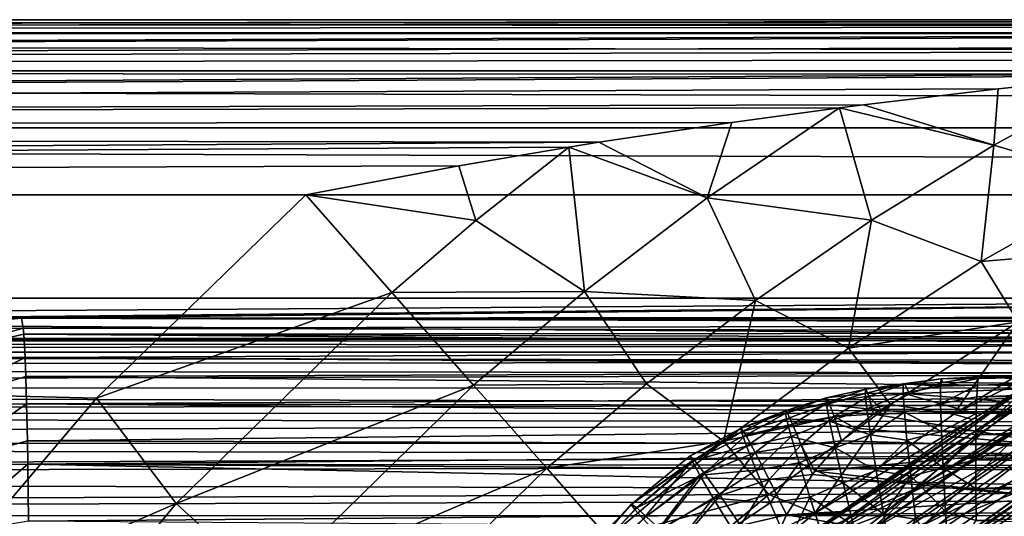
# Model space of a CAD drawing. Header units: metres. Extents: x -104 to 104, y -111 to 38.
# Tile 597 of 656: x -19.65 to -11.22, y 16.75 to 21. Entities that reach past the tile are written whole.
import ezdxf

# ---------------------------------------------------------------- set-up
doc = ezdxf.new("R2010")
doc.units = ezdxf.units.M
doc.layers.add('solid_509367_AD153', color=7, linetype='CONTINUOUS')

msp = doc.modelspace()

# ---------------------------------------------------------------- linework, layer by layer
at = {"layer": 'solid_509367_AD153'}
for points in [[(76.5, 21, -11.5), (88.5, 21, -17.5), (-88.5, 21, -17.5)], [(88.5, 20.886271, -18.072937), (-88.5, 21, -17.5), (88.5, 21, -17.5)], [(65, 21), (-88.5, 21, -17.5), (0, 21, 17.5)], [(-72.297272, 21, -10.703959), (0, 21, 17.5), (-88.5, 21, -17.5)], [(75.632744, 21, -11.466357), (76.5, 21, -11.5), (-88.5, 21, -17.5)], [(74.779747, 21, -11.370247), (75.632744, 21, -11.466357), (-88.5, 21, -17.5)], [(73.94101, 21, -11.211671), (74.779747, 21, -11.370247), (-88.5, 21, -17.5)], [(73.112015, 21, -10.989048), (73.94101, 21, -11.211671), (-88.5, 21, -17.5)], [(72.297272, 21, -10.703959), (73.112015, 21, -10.989048), (-88.5, 21, -17.5)], [(71.510338, 21, -10.361142), (72.297272, 21, -10.703959), (-88.5, 21, -17.5)], [(70.751663, 21, -9.959632), (71.510338, 21, -10.361142), (-88.5, 21, -17.5)], [(70.02079, 21, -9.500394), (70.751663, 21, -9.959632), (-88.5, 21, -17.5)], [(69.329865, 21, -8.991062), (70.02079, 21, -9.500394), (-88.5, 21, -17.5)], [(68.679558, 21, -8.430799), (69.329865, 21, -8.991062), (-88.5, 21, -17.5)], [(68.069199, 21, -7.82044), (68.679558, 21, -8.430799), (-88.5, 21, -17.5)], [(67.508942, 21, -7.170133), (68.069199, 21, -7.82044), (-88.5, 21, -17.5)], [(66.999603, 21, -6.479209), (67.508942, 21, -7.170133), (-88.5, 21, -17.5)], [(66.540367, 21, -5.748336), (66.999603, 21, -6.479209), (-88.5, 21, -17.5)], [(66.138855, 21, -4.989663), (66.540367, 21, -5.748336), (-88.5, 21, -17.5)], [(65.796043, 21, -4.202725), (66.138855, 21, -4.989663), (-88.5, 21, -17.5)], [(65.510948, 21, -3.387987), (65.796043, 21, -4.202725), (-88.5, 21, -17.5)], [(65.28833, 21, -2.558991), (65.510948, 21, -3.387987), (-88.5, 21, -17.5)], [(65.129219, 21, -1.715499), (65.28833, 21, -2.558991), (-88.5, 21, -17.5)], [(65.03257, 21, -0.857749), (65.129219, 21, -1.715499), (-88.5, 21, -17.5)], [(65, 21), (65.03257, 21, -0.857749), (-88.5, 21, -17.5)], [(-88.5, 20.886271, -18.072937), (-88.5, 21, -17.5), (88.5, 20.886271, -18.072937)], [(-77.367256, 21, 11.466357), (-88.5, 21, 17.5), (0, 21, 17.5)], [(-88.5, 20.885818, 18.074024), (0, 21, 17.5), (-88.5, 21, 17.5)], [(-1.261935, 20.992937, 17.645395), (0, 21, 17.5), (-88.5, 20.885818, 18.074024)], [(-2.487947, 20.972464, 17.786097), (-1.261935, 20.992937, 17.645395), (-88.5, 20.885818, 18.074024)], [(-76.5, 21, 11.5), (-77.367256, 21, 11.466357), (0, 21, 17.5)], [(-75.632744, 21, 11.466357), (-76.5, 21, 11.5), (0, 21, 17.5)], [(-74.779747, 21, 11.370247), (-75.632744, 21, 11.466357), (0, 21, 17.5)], [(-73.94101, 21, 11.211671), (-74.779747, 21, 11.370247), (0, 21, 17.5)], [(-73.112015, 21, 10.989048), (-73.94101, 21, 11.211671), (0, 21, 17.5)], [(-72.297272, 21, 10.703959), (-73.112015, 21, 10.989048), (0, 21, 17.5)], [(-71.510338, 21, 10.361142), (-72.297272, 21, 10.703959), (0, 21, 17.5)], [(-72.297272, 21, -10.703959), (-71.510338, 21, -10.361142), (0, 21, 17.5)], [(-70.751663, 21, 9.959632), (-71.510338, 21, 10.361142), (0, 21, 17.5)], [(-71.510338, 21, -10.361142), (-70.751663, 21, -9.959632), (0, 21, 17.5)], [(-70.02079, 21, 9.500394), (-70.751663, 21, 9.959632), (0, 21, 17.5)], [(-70.751663, 21, -9.959632), (-70.02079, 21, -9.500394), (0, 21, 17.5)], [(-69.329865, 21, 8.991062), (-70.02079, 21, 9.500394), (0, 21, 17.5)], [(-70.02079, 21, -9.500394), (-69.329865, 21, -8.991062), (0, 21, 17.5)], [(-68.679558, 21, 8.430799), (-69.329865, 21, 8.991062), (0, 21, 17.5)], [(-69.329865, 21, -8.991062), (-68.679558, 21, -8.430799), (0, 21, 17.5)], [(-68.069199, 21, 7.82044), (-68.679558, 21, 8.430799), (0, 21, 17.5)], [(-68.679558, 21, -8.430799), (-68.069199, 21, -7.82044), (0, 21, 17.5)], [(-67.508942, 21, 7.170133), (-68.069199, 21, 7.82044), (0, 21, 17.5)], [(-68.069199, 21, -7.82044), (-67.508942, 21, -7.170133), (0, 21, 17.5)], [(-66.999603, 21, 6.479209), (-67.508942, 21, 7.170133), (0, 21, 17.5)], [(-67.508942, 21, -7.170133), (-66.999603, 21, -6.479209), (0, 21, 17.5)], [(-66.540367, 21, 5.748336), (-66.999603, 21, 6.479209), (0, 21, 17.5)], [(-66.999603, 21, -6.479209), (-66.540367, 21, -5.748336), (0, 21, 17.5)], [(-66.138855, 21, 4.989663), (-66.540367, 21, 5.748336), (0, 21, 17.5)], [(-66.540367, 21, -5.748336), (-66.138855, 21, -4.989663), (0, 21, 17.5)], [(-65.796043, 21, 4.202725), (-66.138855, 21, 4.989663), (0, 21, 17.5)], [(-66.138855, 21, -4.989663), (-65.796043, 21, -4.202725), (0, 21, 17.5)], [(-65.510948, 21, 3.387987), (-65.796043, 21, 4.202725), (0, 21, 17.5)], [(-65.796043, 21, -4.202725), (-65.510948, 21, -3.387987), (0, 21, 17.5)], [(-65.28833, 21, 2.558991), (-65.510948, 21, 3.387987), (0, 21, 17.5)], [(-65.510948, 21, -3.387987), (-65.28833, 21, -2.558991), (0, 21, 17.5)], [(-65.129219, 21, 1.715499), (-65.28833, 21, 2.558991), (0, 21, 17.5)], [(-65.28833, 21, -2.558991), (-65.129219, 21, -1.715499), (0, 21, 17.5)], [(-65.03257, 21, 0.857749), (-65.129219, 21, 1.715499), (0, 21, 17.5)], [(-65.129219, 21, -1.715499), (-65.03257, 21, -0.857749), (0, 21, 17.5)], [(-65, 21), (-65.03257, 21, 0.857749), (0, 21, 17.5)], [(-65.03257, 21, -0.857749), (-65, 21), (0, 21, 17.5)], [(-2.593163, 20.970081, 17.798098), (-2.487947, 20.972464, 17.786097), (-88.5, 20.885818, 18.074024)], [(-3.683652, 20.939476, 17.921791), (-2.593163, 20.970081, 17.798098), (-88.5, 20.885818, 18.074024)], [(-5.184507, 20.879509, 18.089027), (-3.683652, 20.939476, 17.921791), (-88.5, 20.885818, 18.074024)], [(-88.5, 20.886271, -18.072937), (88.5, 20.886271, -18.072937), (88.5, 20.561077, -18.560244)], [(-88.5, 20.886271, -18.072937), (88.5, 20.561077, -18.560244), (-88.5, 20.561077, -18.560244)], [(-5.184507, 20.879509, 18.089027), (-88.5, 20.885818, 18.074024), (-88.5, 20.560244, 18.561077)], [(-5.46112, 20.866152, 18.119375), (-5.184507, 20.879509, 18.089027), (-88.5, 20.560244, 18.561077)], [(-7.147728, 20.768816, 18.300068), (-5.46112, 20.866152, 18.119375), (-88.5, 20.560244, 18.561077)], [(-7.743132, 20.727737, 18.361778), (-7.147728, 20.768816, 18.300068), (-88.5, 20.560244, 18.561077)], [(-8.680728, 20.655706, 18.456213), (-7.743132, 20.727737, 18.361778), (-88.5, 20.560244, 18.561077)], [(-10.044513, 20.53417, 18.586504), (-8.680728, 20.655706, 18.456213), (-88.5, 20.560244, 18.561077)], [(-88.5, 20.561077, -18.560244), (88.5, 20.561077, -18.560244), (88.5, 20.074024, -18.885818)], [(-88.5, 20.561077, -18.560244), (88.5, 20.074024, -18.885818), (-88.5, 20.074024, -18.885818)], [(-10.044513, 20.53417, 18.586504), (-88.5, 20.560244, 18.561077), (-88.5, 20.072937, 18.886271)], [(-10.220978, 20.516947, 18.602642), (-10.044513, 20.53417, 18.586504), (-88.5, 20.072937, 18.886271)], [(-11.270897, 20.406933, 18.694769), (-10.220978, 20.516947, 18.602642), (-88.5, 20.072937, 18.886271)], [(-11.305596, 19.927315, 19.087679), (-10.220978, 20.516947, 18.602642), (-11.270897, 20.406933, 18.694769)], [(-10.22509, 19.605141, 19.615545), (-10.220978, 20.516947, 18.602642), (-11.305596, 19.927315, 19.087679)], [(-12.421698, 20.27095, 18.786715), (-11.270897, 20.406933, 18.694769), (-88.5, 20.072937, 18.886271)], [(-11.305596, 19.927315, 19.087679), (-11.270897, 20.406933, 18.694769), (-12.421698, 20.27095, 18.786715)], [(-12.62706, 20.244888, 18.801975), (-12.421698, 20.27095, 18.786715), (-88.5, 20.072937, 18.886271)], [(-13.549125, 20.120897, 18.865461), (-12.62706, 20.244888, 18.801975), (-88.5, 20.072937, 18.886271)], [(-13.761274, 19.475521, 19.171421), (-12.62706, 20.244888, 18.801975), (-13.549125, 20.120897, 18.865461)], [(-12.353259, 19.284325, 19.497267), (-12.62706, 20.244888, 18.801975), (-13.761274, 19.475521, 19.171421)], [(-11.305596, 19.927315, 19.087679), (-12.421698, 20.27095, 18.786715), (-12.62706, 20.244888, 18.801975)], [(-12.353259, 19.284325, 19.497267), (-11.305596, 19.927315, 19.087679), (-12.62706, 20.244888, 18.801975)], [(-14.688318, 19.950813, 18.930653), (-13.549125, 20.120897, 18.865461), (-88.5, 20.072937, 18.886271)], [(-88.5, 20.074024, -18.885818), (88.5, 19.5, -19), (-88.5, 19.5, -19)], [(-88.5, 20.074024, -18.885818), (88.5, 20.074024, -18.885818), (88.5, 19.5, -19)], [(-14.688318, 19.950813, 18.930653), (-88.5, 20.072937, 18.886271), (-88.5, 19.5, 19)], [(-13.761274, 19.475521, 19.171421), (-13.549125, 20.120897, 18.865461), (-14.688318, 19.950813, 18.930653)], [(-14.947223, 19.909328, 18.943069), (-14.688318, 19.950813, 18.930653), (-88.5, 19.5, 19)], [(-15.888826, 19.749252, 18.979147), (-14.947223, 19.909328, 18.943069), (-88.5, 19.5, 19)], [(-15.740921, 19.281885, 19.078638), (-14.947223, 19.909328, 18.943069), (-15.888826, 19.749252, 18.979147)], [(-14.812823, 18.673317, 19.410872), (-14.947223, 19.909328, 18.943069), (-15.740921, 19.281885, 19.078638)], [(-13.761274, 19.475521, 19.171421), (-14.688318, 19.950813, 18.930653), (-14.947223, 19.909328, 18.943069)], [(-14.812823, 18.673317, 19.410872), (-13.761274, 19.475521, 19.171421), (-14.947223, 19.909328, 18.943069)], [(-11.413947, 18.929897, 20.12406), (-11.305596, 19.927315, 19.087679), (-12.353259, 19.284325, 19.497267)], [(-11.413947, 18.929897, 20.12406), (-10.22509, 19.605141, 19.615545), (-11.305596, 19.927315, 19.087679)], [(-15.888826, 19.749252, 18.979147), (-88.5, 19.5, 19), (-17.197384, 19.5, 19)], [(-15.740921, 19.281885, 19.078638), (-15.888826, 19.749252, 18.979147), (-17.197384, 19.5, 19)], [(-9.967443, 19.054176, 20.638742), (-10.22509, 19.605141, 19.615545), (-11.413947, 18.929897, 20.12406)], [(-88.5, -7.5, -19), (-88.5, 19.5, -19), (88.5, 19.5, -19)], [(-36.57795, -7.5, -19), (-88.5, -7.5, -19), (88.5, 19.5, -19)], [(-88.5, 19.5, 19), (-18.989748, 17.759779, 19), (-17.197384, 19.5, 19)], [(-88.5, 19.5, 19), (-20.601435, 15.860655, 19), (-18.989748, 17.759779, 19)], [(-34.248123, -7.626659, -19), (-36.57795, -7.5, -19), (88.5, 19.5, -19)], [(-31.945723, -8.004942, -19), (-34.248123, -7.626659, -19), (88.5, 19.5, -19)], [(31.945723, -8.004942, -19), (-31.945723, -8.004942, -19), (88.5, 19.5, -19)], [(-16.461464, 18.665546, 19.12536), (-17.197384, 19.5, 19), (-18.989748, 17.759779, 19)], [(-15.740921, 19.281885, 19.078638), (-17.197384, 19.5, 19), (-16.461464, 18.665546, 19.12536)], [(-13.348481, 18.597801, 19.814169), (-13.761274, 19.475521, 19.171421), (-14.812823, 18.673317, 19.410872)], [(-13.348481, 18.597801, 19.814169), (-12.353259, 19.284325, 19.497267), (-13.761274, 19.475521, 19.171421)], [(-14.812823, 18.673317, 19.410872), (-15.740921, 19.281885, 19.078638), (-16.461464, 18.665546, 19.12536)], [(-12.550529, 18.187805, 20.52446), (-12.353259, 19.284325, 19.497267), (-13.348481, 18.597801, 19.814169)], [(-12.550529, 18.187805, 20.52446), (-11.413947, 18.929897, 20.12406), (-12.353259, 19.284325, 19.497267)], [(-11.098266, 18.414761, 21.115612), (-9.967443, 19.054176, 20.638742), (-11.413947, 18.929897, 20.12406)], [(-11.098266, 18.414761, 21.115612), (-11.413947, 18.929897, 20.12406), (-12.550529, 18.187805, 20.52446)], [(-18.306759, 16.859568, 19.12536), (-16.461464, 18.665546, 19.12536), (-18.989748, 17.759779, 19)], [(-15.761779, 17.872177, 19.495644), (-16.461464, 18.665546, 19.12536), (-18.306759, 16.859568, 19.12536)], [(-14.812823, 18.673317, 19.410872), (-16.461464, 18.665546, 19.12536), (-15.761779, 17.872177, 19.495644)], [(-14.280188, 17.882217, 20.019365), (-14.812823, 18.673317, 19.410872), (-15.761779, 17.872177, 19.495644)], [(-14.280188, 17.882217, 20.019365), (-13.348481, 18.597801, 19.814169), (-14.812823, 18.673317, 19.410872)], [(-55.855282, 18.272121, 13.178531), (-56.05452, 18.617212), (-3.499143, 18.617212)], [(-3.844235, 18.272121, -13.178531), (-3.499143, 18.617212), (-56.05452, 18.617212)], [(-55.855282, 18.272121, -13.178531), (-3.844235, 18.272121, -13.178531), (-56.05452, 18.617212)], [(-55.855282, 18.272121, 13.178531), (-3.499143, 18.617212), (-22.181149, 18.432734, 7.045004)], [(-3.499143, 18.617212), (-21.56208, 18.438297, 6.83248), (-22.181149, 18.432734, 7.045004)], [(-3.499143, 18.617212), (-20.930683, 18.442413, 6.6753), (-21.56208, 18.438297, 6.83248)], [(-3.499143, 18.617212), (-20.288412, 18.44507, 6.573839), (-20.930683, 18.442413, 6.6753)], [(-3.499143, 18.617212), (-19.633661, 18.44628, 6.527682), (-20.288412, 18.44507, 6.573839)], [(-3.499143, 18.617212), (-3.659123, 18.457233, 6.109375), (-19.633661, 18.44628, 6.527682)], [(-13.621842, 17.392157, 20.789104), (-13.348481, 18.597801, 19.814169), (-14.280188, 17.882217, 20.019365)], [(-13.621842, 17.392157, 20.789104), (-12.550529, 18.187805, 20.52446), (-13.348481, 18.597801, 19.814169)], [(-20.583826, 18.357946, 7.20822), (-20.288412, 18.44507, 6.573839), (-19.633661, 18.44628, 6.527682)], [(-20.583826, 18.357946, 7.20822), (-19.633661, 18.44628, 6.527682), (-19.618252, 18.360657, 7.113915)], [(-3.553352, 18.43692, 6.366441), (-19.633661, 18.44628, 6.527682), (-3.659123, 18.457233, 6.109375)], [(-3.451543, 18.391182, 6.613765), (-19.618252, 18.360657, 7.113915), (-19.633661, 18.44628, 6.527682)], [(-3.473389, 18.403246, 6.560582), (-3.451543, 18.391182, 6.613765), (-19.633661, 18.44628, 6.527682)], [(-3.553352, 18.43692, 6.366441), (-3.473389, 18.403246, 6.560582), (-19.633661, 18.44628, 6.527682)], [(-3.451543, 18.391182, 6.613765), (-3.354773, 18.322424, 6.849165), (-19.618252, 18.360657, 7.113915)], [(-12.19073, 17.70653, 21.492384), (-11.098266, 18.414761, 21.115612), (-12.550529, 18.187805, 20.52446)], [(-12.19073, 17.70653, 21.492384), (-11.648788, 17.623436, 22.479479), (-11.098266, 18.414761, 21.115612)], [(-11.098266, 18.414761, 21.115612), (-11.648788, 17.623436, 22.479479), (-10.419316, 18.378168, 22.035515)], [(-20.583826, 18.357946, 7.20822), (-19.618252, 18.360657, 7.113915), (-20.482925, 18.107435, 7.801402)], [(-19.618252, 18.360657, 7.113915), (-19.613758, 18.308079, 7.284161), (-20.482925, 18.107435, 7.801402)], [(-19.613758, 18.308079, 7.284161), (-19.602329, 18.11014, 7.715411), (-20.482925, 18.107435, 7.801402)], [(-3.354773, 18.322424, 6.849165), (-19.613758, 18.308079, 7.284161), (-19.618252, 18.360657, 7.113915)], [(-3.354773, 18.322424, 6.849165), (-3.289462, 18.261551, 7.006779), (-19.613758, 18.308079, 7.284161)], [(-3.219003, 18.181625, 7.176104), (-19.602329, 18.11014, 7.715411), (-19.613758, 18.308079, 7.284161)], [(-3.289462, 18.261551, 7.006779), (-3.219003, 18.181625, 7.176104), (-19.613758, 18.308079, 7.284161)], [(-10.419316, 18.378168, 22.035515), (-11.648788, 17.623436, 22.479479), (-10.398002, 18.245041, 23.219196)], [(-55.851868, 18.237394, -13.561793), (-3.844235, 18.272121, -13.178531), (-55.855282, 18.272121, -13.178531)], [(-55.851868, 18.237394, -13.561793), (-3.846809, 18.254589, -13.433195), (-3.844235, 18.272121, -13.178531)], [(-55.851868, 18.237394, -13.561793), (-3.853082, 18.215439, -13.685605), (-3.846809, 18.254589, -13.433195)], [(-55.851868, 18.237394, -13.561793), (-55.843925, 18.153858, -13.937565), (-3.853082, 18.215439, -13.685605)], [(-55.843925, 18.153858, -13.937565), (-3.863055, 18.154915, -13.933924), (-3.853082, 18.215439, -13.685605)], [(-11.648788, 17.623436, 22.479479), (-11.491319, 17.576962, 23.594528), (-10.398002, 18.245041, 23.219196)], [(-10.398002, 18.245041, 23.219196), (-11.491319, 17.576962, 23.594528), (-10.826635, 17.993998, 48.200001)], [(-55.843925, 18.153858, -13.937565), (-3.876951, 18.073442, -14.176271), (-3.863055, 18.154915, -13.933924)], [(-55.843925, 18.153858, -13.937565), (-55.831367, 18.022877, -14.299581), (-3.876951, 18.073442, -14.176271)], [(-3.219003, 18.181625, 7.176104), (-3.112728, 18.028414, 7.431964), (-19.602329, 18.11014, 7.715411)], [(-12.19073, 17.70653, 21.492384), (-12.550529, 18.187805, 20.52446), (-13.621842, 17.392157, 20.789104)], [(-55.831367, 18.022877, -14.299581), (-3.894545, 17.97156, -14.410945), (-3.876951, 18.073442, -14.176271)], [(-20.482925, 18.107435, 7.801402), (-19.602329, 18.11014, 7.715411), (-20.395531, 17.709909, 8.310455)], [(-19.602329, 18.11014, 7.715411), (-19.595739, 17.946346, 7.962814), (-20.395531, 17.709909, 8.310455)], [(-3.097854, 18.00351, 7.467689), (-19.595739, 17.946346, 7.962814), (-19.602329, 18.11014, 7.715411)], [(-3.112728, 18.028414, 7.431964), (-3.097854, 18.00351, 7.467689), (-19.602329, 18.11014, 7.715411)], [(-6.699594, 18.060699, 13.897826), (-7.200804, 18.056667, 14.203123), (-11.441097, 17.929281, 13.982013)], [(-6.278083, 18.02883, 13.599029), (-6.699594, 18.060699, 13.897826), (-11.441097, 17.929281, 13.982013)], [(-11.441097, 17.929281, 13.982013), (-7.200804, 18.056667, 14.203123), (-11.432771, 17.942909, 14.313941)], [(-9.956222, 17.966372, 14.894976), (-11.432771, 17.942909, 14.313941), (-7.200804, 18.056667, 14.203123)], [(-55.831367, 18.022877, -14.299581), (-55.814468, 17.846479, -14.642067), (-3.894545, 17.97156, -14.410945)], [(-55.814468, 17.846479, -14.642067), (-3.915165, 17.849859, -14.636415), (-3.894545, 17.97156, -14.410945)], [(-3.097854, 18.00351, 7.467689), (-2.991839, 17.79719, 7.720935), (-19.595739, 17.946346, 7.962814)], [(-12.63252, 16.77556, 23.87641), (-12.708661, 16.717953, 48.200001), (-10.826635, 17.993998, 48.200001)], [(-10.771482, 17.902342, 48.599636), (-10.826635, 17.993998, 48.200001), (-12.708661, 16.717953, 48.200001)], [(-11.491319, 17.576962, 23.594528), (-12.63252, 16.77556, 23.87641), (-10.826635, 17.993998, 48.200001)], [(-11.954567, 16.997347, 76.873466), (-10.454168, 17.958975, 76.893013), (-10.968476, 17.902729, 52.204365)], [(-10.915047, 17.615757, 77.167114), (-10.454168, 17.958975, 76.893013), (-11.954567, 16.997347, 76.873466)], [(-5.949784, 17.957945, 13.299692), (-11.448119, 17.871752, 13.654795), (-11.453713, 17.771338, 13.338066)], [(-5.742876, 17.833557, 12.982992), (-5.949784, 17.957945, 13.299692), (-11.453713, 17.771338, 13.338066)], [(-6.278083, 18.02883, 13.599029), (-11.441097, 17.929281, 13.982013), (-11.448119, 17.871752, 13.654795)], [(-5.949784, 17.957945, 13.299692), (-6.278083, 18.02883, 13.599029), (-11.448119, 17.871752, 13.654795)], [(-10.190299, 17.880228, 15.464954), (-11.432771, 17.942909, 14.313941), (-9.956222, 17.966372, 14.894976)], [(-19.595739, 17.946346, 7.962814), (-19.588537, 17.712603, 8.231729), (-20.395531, 17.709909, 8.310455)], [(-2.991839, 17.79719, 7.720935), (-19.588537, 17.712603, 8.231729), (-19.595739, 17.946346, 7.962814)], [(-14.280188, 17.882217, 20.019365), (-15.761779, 17.872177, 19.495644), (-15.134224, 17.160597, 20.092243)], [(-13.621842, 17.392157, 20.789104), (-14.280188, 17.882217, 20.019365), (-15.134224, 17.160597, 20.092243)], [(-11.954567, 16.997347, 76.873466), (-10.968476, 17.902729, 52.204365), (-12.866466, 16.591238, 52.204365)], [(-12.826393, 16.539566, 51.952751), (-12.866466, 16.591238, 52.204365), (-10.968476, 17.902729, 52.204365)], [(-10.934315, 17.84697, 51.952751), (-12.826393, 16.539566, 51.952751), (-10.968476, 17.902729, 52.204365)], [(-10.771482, 17.902342, 48.599636), (-12.708661, 16.717953, 48.200001), (-12.643923, 16.632795, 48.599636)], [(-10.771482, 17.902342, 48.599636), (-12.643923, 16.632795, 48.599636), (-10.620409, 17.651258, 48.892818)], [(-12.081929, 17.883884, 14.06042), (-12.402855, 17.838381, 14.336315), (-12.408744, 17.801561, 13.840083)], [(-12.083135, 17.803394, 13.60312), (-12.081929, 17.883884, 14.06042), (-12.408744, 17.801561, 13.840083)], [(-12.081929, 17.883884, 14.06042), (-12.069147, 17.879185, 14.524552), (-12.402855, 17.838381, 14.336315)], [(-12.069147, 17.879185, 14.524552), (-12.378278, 17.777967, 14.829655), (-12.402855, 17.838381, 14.336315)], [(-12.069147, 17.879185, 14.524552), (-12.029814, 17.796478, 14.962495), (-12.378278, 17.777967, 14.829655)], [(-11.764229, 17.862621, 13.695319), (-12.081929, 17.883884, 14.06042), (-12.083135, 17.803394, 13.60312)], [(-11.756755, 17.925171, 14.170238), (-12.069147, 17.879185, 14.524552), (-12.081929, 17.883884, 14.06042)], [(-11.764229, 17.862621, 13.695319), (-11.756755, 17.925171, 14.170238), (-12.081929, 17.883884, 14.06042)], [(-11.756755, 17.925171, 14.170238), (-11.742329, 17.896179, 14.648538), (-12.069147, 17.879185, 14.524552)], [(-12.069147, 17.879185, 14.524552), (-11.742329, 17.896179, 14.648538), (-12.029814, 17.796478, 14.962495)], [(-12.029814, 17.796478, 14.962495), (-11.742329, 17.896179, 14.648538), (-10.190299, 17.880228, 15.464954)], [(-12.029814, 17.796478, 14.962495), (-10.190299, 17.880228, 15.464954), (-10.41088, 17.667749, 16.009432)], [(-11.764229, 17.862621, 13.695319), (-11.448119, 17.871752, 13.654795), (-11.441097, 17.929281, 13.982013)], [(-11.764229, 17.862621, 13.695319), (-11.441097, 17.929281, 13.982013), (-11.756755, 17.925171, 14.170238)], [(-11.756755, 17.925171, 14.170238), (-11.432771, 17.942909, 14.313941), (-11.742329, 17.896179, 14.648538)], [(-11.756755, 17.925171, 14.170238), (-11.441097, 17.929281, 13.982013), (-11.432771, 17.942909, 14.313941)], [(-11.742329, 17.896179, 14.648538), (-11.432771, 17.942909, 14.313941), (-10.190299, 17.880228, 15.464954)], [(-55.814468, 17.846479, -14.642067), (-3.938754, 17.709135, -14.850992), (-3.915165, 17.849859, -14.636415)], [(-55.814468, 17.846479, -14.642067), (-55.793301, 17.627413, -14.95942), (-3.938754, 17.709135, -14.850992)], [(-2.991839, 17.79719, 7.720935), (-2.943259, 17.682409, 7.836416), (-19.588537, 17.712603, 8.231729)], [(-17.528641, 16.14296, 19.495644), (-15.761779, 17.872177, 19.495644), (-18.306759, 16.859568, 19.12536)], [(-15.134224, 17.160597, 20.092243), (-15.761779, 17.872177, 19.495644), (-17.528641, 16.14296, 19.495644)], [(-12.714045, 16.394693, 51.767715), (-12.826393, 16.539566, 51.952751), (-10.934315, 17.84697, 51.952751)], [(-12.402855, 17.838381, 14.336315), (-12.719602, 17.727787, 14.71029), (-12.741303, 17.7626, 14.228868)], [(-12.408744, 17.801561, 13.840083), (-12.402855, 17.838381, 14.336315), (-12.741303, 17.7626, 14.228868)], [(-12.408744, 17.801561, 13.840083), (-12.741303, 17.7626, 14.228868), (-12.739368, 17.707087, 13.748905)], [(-12.395712, 17.668966, 13.360619), (-12.408744, 17.801561, 13.840083), (-12.739368, 17.707087, 13.748905)], [(-12.402855, 17.838381, 14.336315), (-12.378278, 17.777967, 14.829655), (-12.719602, 17.727787, 14.71029)], [(-12.714045, 16.394693, 51.767715), (-10.934315, 17.84697, 51.952751), (-10.838539, 17.690645, 51.767715)], [(-12.083135, 17.803394, 13.60312), (-12.408744, 17.801561, 13.840083), (-12.395712, 17.668966, 13.360619)], [(-12.07272, 17.640495, 13.168426), (-12.083135, 17.803394, 13.60312), (-12.395712, 17.668966, 13.360619)], [(-12.378278, 17.777967, 14.829655), (-12.029814, 17.796478, 14.962495), (-12.275743, 17.663092, 15.233528)], [(-12.275743, 17.663092, 15.233528), (-12.029814, 17.796478, 14.962495), (-10.41088, 17.667749, 16.009432)], [(-11.764091, 17.710907, 13.240897), (-11.764229, 17.862621, 13.695319), (-12.083135, 17.803394, 13.60312)], [(-11.764091, 17.710907, 13.240897), (-12.083135, 17.803394, 13.60312), (-12.07272, 17.640495, 13.168426)], [(-11.764091, 17.710907, 13.240897), (-11.448119, 17.871752, 13.654795), (-11.764229, 17.862621, 13.695319)], [(-11.764091, 17.710907, 13.240897), (-11.453713, 17.771338, 13.338066), (-11.448119, 17.871752, 13.654795)], [(-5.742876, 17.833557, 12.982992), (-11.453713, 17.771338, 13.338066), (-11.457782, 17.629814, 13.037424)], [(-5.730278, 17.643381, 12.663057), (-5.742876, 17.833557, 12.982992), (-11.457782, 17.629814, 13.037424)], [(-55.793301, 17.627413, -14.95942), (-3.951685, 17.632113, -14.953454), (-3.938754, 17.709135, -14.850992)], [(-18.306759, 16.859568, 19.12536), (-18.989748, 17.759779, 19), (-20.601435, 15.860655, 19)], [(-20.395531, 17.709909, 8.310455), (-19.588537, 17.712603, 8.231729), (-20.327583, 17.192387, 8.700781)], [(-19.588537, 17.712603, 8.231729), (-19.58131, 17.395334, 8.499391), (-20.327583, 17.192387, 8.700781)], [(-2.902768, 17.574287, 7.93252), (-19.58131, 17.395334, 8.499391), (-19.588537, 17.712603, 8.231729)], [(-2.943259, 17.682409, 7.836416), (-2.902768, 17.574287, 7.93252), (-19.588537, 17.712603, 8.231729)], [(-13.234749, 16.936825, 21.742876), (-12.19073, 17.70653, 21.492384), (-13.621842, 17.392157, 20.789104)], [(-13.234749, 16.936825, 21.742876), (-12.838132, 16.775801, 22.78031), (-12.19073, 17.70653, 21.492384)], [(-12.741303, 17.7626, 14.228868), (-13.076479, 17.637447, 14.613597), (-13.094052, 17.652603, 14.14286)], [(-12.739368, 17.707087, 13.748905), (-12.741303, 17.7626, 14.228868), (-13.094052, 17.652603, 14.14286)], [(-12.739368, 17.707087, 13.748905), (-13.094052, 17.652603, 14.14286), (-13.082489, 17.583946, 13.676723)], [(-12.713867, 17.563318, 13.288328), (-12.739368, 17.707087, 13.748905), (-13.082489, 17.583946, 13.676723)], [(-12.741303, 17.7626, 14.228868), (-12.719602, 17.727787, 14.71029), (-13.076479, 17.637447, 14.613597)], [(-12.719602, 17.727787, 14.71029), (-13.030393, 17.539017, 15.072203), (-13.076479, 17.637447, 14.613597)], [(-12.719602, 17.727787, 14.71029), (-12.675074, 17.603947, 15.175188), (-13.030393, 17.539017, 15.072203)], [(-12.19073, 17.70653, 21.492384), (-12.838132, 16.775801, 22.78031), (-11.648788, 17.623436, 22.479479)], [(-12.395712, 17.668966, 13.360619), (-12.739368, 17.707087, 13.748905), (-12.713867, 17.563318, 13.288328)], [(-12.378278, 17.777967, 14.829655), (-12.675074, 17.603947, 15.175188), (-12.719602, 17.727787, 14.71029)], [(-12.378278, 17.777967, 14.829655), (-12.336026, 17.622803, 15.300349), (-12.675074, 17.603947, 15.175188)], [(-12.378278, 17.777967, 14.829655), (-12.275743, 17.663092, 15.233528), (-12.336026, 17.622803, 15.300349)], [(-11.756349, 17.475597, 12.82366), (-11.764091, 17.710907, 13.240897), (-12.07272, 17.640495, 13.168426)], [(-11.764091, 17.710907, 13.240897), (-11.457782, 17.629814, 13.037424), (-11.453713, 17.771338, 13.338066)], [(-11.756349, 17.475597, 12.82366), (-11.457782, 17.629814, 13.037424), (-11.764091, 17.710907, 13.240897)], [(-55.793301, 17.627413, -14.95942), (-3.965367, 17.550339, -15.05305), (-3.951685, 17.632113, -14.953454)], [(-55.793301, 17.627413, -14.95942), (-55.768414, 17.368996, -15.246491), (-3.965367, 17.550339, -15.05305)], [(-13.094052, 17.652603, 14.14286), (-13.470074, 17.502724, 14.381352), (-13.468664, 17.471441, 13.882577)], [(-13.094052, 17.652603, 14.14286), (-13.076479, 17.637447, 14.613597), (-13.470074, 17.502724, 14.381352)], [(-13.076479, 17.637447, 14.613597), (-13.429668, 17.443371, 14.875925), (-13.470074, 17.502724, 14.381352)], [(-13.082489, 17.583946, 13.676723), (-13.094052, 17.652603, 14.14286), (-13.468664, 17.471441, 13.882577)], [(-13.076479, 17.637447, 14.613597), (-13.030393, 17.539017, 15.072203), (-13.429668, 17.443371, 14.875925)], [(-11.648788, 17.623436, 22.479479), (-12.838132, 16.775801, 22.78031), (-11.491319, 17.576962, 23.594528)], [(-12.714045, 16.394693, 51.767715), (-10.838539, 17.690645, 51.767715), (-11.888876, 16.694941, 51.700001)], [(-12.364276, 17.445852, 12.91692), (-12.395712, 17.668966, 13.360619), (-12.713867, 17.563318, 13.288328)], [(-12.675074, 17.603947, 15.175188), (-12.336026, 17.622803, 15.300349), (-12.490484, 17.504215, 15.472312)], [(-12.643923, 16.632795, 48.599636), (-12.466589, 16.399517, 48.892818), (-10.620409, 17.651258, 48.892818)], [(-12.490484, 17.504215, 15.472312), (-12.336026, 17.622803, 15.300349), (-10.608338, 17.338228, 16.502064)], [(-10.620409, 17.651258, 48.892818), (-12.466589, 16.399517, 48.892818), (-10.735301, 17.111053, 49)], [(-12.07272, 17.640495, 13.168426), (-12.395712, 17.668966, 13.360619), (-12.364276, 17.445852, 12.91692)], [(-12.051045, 17.400805, 12.771334), (-12.07272, 17.640495, 13.168426), (-12.364276, 17.445852, 12.91692)], [(-12.336026, 17.622803, 15.300349), (-10.41088, 17.667749, 16.009432), (-10.608338, 17.338228, 16.502064)], [(-12.336026, 17.622803, 15.300349), (-12.275743, 17.663092, 15.233528), (-10.41088, 17.667749, 16.009432)], [(-11.756349, 17.475597, 12.82366), (-12.07272, 17.640495, 13.168426), (-12.051045, 17.400805, 12.771334)], [(-10.838539, 17.690645, 51.767715), (-10.930167, 17.337488, 51.700001), (-11.888876, 16.694941, 51.700001)], [(-11.756349, 17.475597, 12.82366), (-11.460252, 17.449678, 12.758182), (-11.457782, 17.629814, 13.037424)], [(-5.730278, 17.643381, 12.663057), (-11.457782, 17.629814, 13.037424), (-11.460252, 17.449678, 12.758182)], [(-5.926902, 17.412155, 12.39092), (-5.730278, 17.643381, 12.663057), (-11.460252, 17.449678, 12.758182)], [(-55.768414, 17.368996, -15.246491), (-3.994494, 17.374416, -15.241185), (-3.965367, 17.550339, -15.05305)], [(-2.902768, 17.574287, 7.93252), (-2.828968, 17.340412, 8.106333), (-19.58131, 17.395334, 8.499391)], [(-13.082489, 17.583946, 13.676723), (-13.468664, 17.471441, 13.882577), (-13.425497, 17.350777, 13.39953)], [(-13.030393, 17.539017, 15.072203), (-13.349063, 17.295757, 15.346532), (-13.429668, 17.443371, 14.875925)], [(-13.042201, 17.433916, 13.231751), (-13.082489, 17.583946, 13.676723), (-13.425497, 17.350777, 13.39953)], [(-13.030393, 17.539017, 15.072203), (-12.957433, 17.360809, 15.502378), (-13.349063, 17.295757, 15.346532)], [(-12.713867, 17.563318, 13.288328), (-13.082489, 17.583946, 13.676723), (-13.042201, 17.433916, 13.231751)], [(-12.665755, 17.336666, 12.864343), (-12.713867, 17.563318, 13.288328), (-13.042201, 17.433916, 13.231751)], [(-12.675074, 17.603947, 15.175188), (-12.957433, 17.360809, 15.502378), (-13.030393, 17.539017, 15.072203)], [(-12.675074, 17.603947, 15.175188), (-12.611151, 17.394459, 15.607444), (-12.957433, 17.360809, 15.502378)], [(-12.838132, 16.775801, 22.78031), (-12.63252, 16.77556, 23.87641), (-11.491319, 17.576962, 23.594528)], [(-12.364276, 17.445852, 12.91692), (-12.713867, 17.563318, 13.288328), (-12.665755, 17.336666, 12.864343)], [(-12.675074, 17.603947, 15.175188), (-12.490484, 17.504215, 15.472312), (-12.611151, 17.394459, 15.607444)], [(-12.377042, 16.622055, 77.145844), (-10.915047, 17.615757, 77.167114), (-11.954567, 16.997347, 76.873466)], [(-10.832314, 17.476994, 77.409531), (-10.915047, 17.615757, 77.167114), (-12.377042, 16.622055, 77.145844)], [(-13.470074, 17.502724, 14.381352), (-13.869691, 17.230551, 14.776414), (-13.905684, 17.266684, 14.291879)], [(-13.468664, 17.471441, 13.882577), (-13.470074, 17.502724, 14.381352), (-13.905684, 17.266684, 14.291879)], [(-13.468664, 17.471441, 13.882577), (-13.905684, 17.266684, 14.291879), (-13.890221, 17.223019, 13.806874)], [(-13.425497, 17.350777, 13.39953), (-13.468664, 17.471441, 13.882577), (-13.890221, 17.223019, 13.806874)], [(-13.470074, 17.502724, 14.381352), (-13.429668, 17.443371, 14.875925), (-13.869691, 17.230551, 14.776414)], [(-12.611151, 17.394459, 15.607444), (-12.490484, 17.504215, 15.472312), (-10.608338, 17.338228, 16.502064)], [(-12.283229, 16.491116, 77.38858), (-10.832314, 17.476994, 77.409531), (-12.377042, 16.622055, 77.145844)], [(-10.7066, 17.270527, 77.572121), (-10.832314, 17.476994, 77.409531), (-12.283229, 16.491116, 77.38858)], [(-11.741285, 17.165337, 12.45893), (-11.756349, 17.475597, 12.82366), (-12.051045, 17.400805, 12.771334)], [(-11.741285, 17.165337, 12.45893), (-11.460252, 17.449678, 12.758182), (-11.756349, 17.475597, 12.82366)], [(-55.768414, 17.368996, -15.246491), (-4.010937, 17.27445, -15.334904), (-3.994494, 17.374416, -15.241185)], [(-55.768414, 17.368996, -15.246491), (-55.740273, 17.07493, -15.498664), (-4.010937, 17.27445, -15.334904)], [(-19.58131, 17.395334, 8.499391), (-19.57781, 17.19507, 8.627775), (-20.327583, 17.192387, 8.700781)], [(-2.828968, 17.340412, 8.106333), (-19.57781, 17.19507, 8.627775), (-19.58131, 17.395334, 8.499391)], [(-13.621842, 17.392157, 20.789104), (-15.134224, 17.160597, 20.092243), (-14.610331, 16.566559, 20.885183)], [(-13.234749, 16.936825, 21.742876), (-13.621842, 17.392157, 20.789104), (-14.610331, 16.566559, 20.885183)], [(-13.429668, 17.443371, 14.875925), (-13.783609, 17.115993, 15.242076), (-13.869691, 17.230551, 14.776414)], [(-13.429668, 17.443371, 14.875925), (-13.349063, 17.295757, 15.346532), (-13.783609, 17.115993, 15.242076)], [(-13.042201, 17.433916, 13.231751), (-13.425497, 17.350777, 13.39953), (-13.342298, 17.145548, 12.951516)], [(-12.974618, 17.207842, 12.823762), (-13.042201, 17.433916, 13.231751), (-13.342298, 17.145548, 12.951516)], [(-12.665755, 17.336666, 12.864343), (-13.042201, 17.433916, 13.231751), (-12.974618, 17.207842, 12.823762)], [(-12.957433, 17.360809, 15.502378), (-12.611151, 17.394459, 15.607444), (-12.838808, 17.137341, 15.864512)], [(-12.838808, 17.137341, 15.864512), (-12.611151, 17.394459, 15.607444), (-10.608338, 17.338228, 16.502064)], [(-12.315681, 17.141058, 12.526567), (-12.364276, 17.445852, 12.91692), (-12.665755, 17.336666, 12.864343)], [(-10.930167, 17.337488, 51.700001), (-10.659603, 17.39312, 51.700001), (-12.504075, 16.118528, 51.700001)], [(-10.215015, 16.257105, 56.178459), (-12.504075, 16.118528, 51.700001), (-10.659603, 17.39312, 51.700001)], [(-12.051045, 17.400805, 12.771334), (-12.364276, 17.445852, 12.91692), (-12.315681, 17.141058, 12.526567)], [(-12.018859, 17.09259, 12.425542), (-12.051045, 17.400805, 12.771334), (-12.315681, 17.141058, 12.526567)], [(-11.741285, 17.165337, 12.45893), (-12.051045, 17.400805, 12.771334), (-12.018859, 17.09259, 12.425542)], [(-11.741285, 17.165337, 12.45893), (-11.461081, 17.234118, 12.505272), (-11.460252, 17.449678, 12.758182)], [(-5.926902, 17.412155, 12.39092), (-11.460252, 17.449678, 12.758182), (-11.461081, 17.234118, 12.505272)], [(-6.253679, 17.16741, 12.179306), (-5.926902, 17.412155, 12.39092), (-11.461081, 17.234118, 12.505272)], [(-2.828968, 17.340412, 8.106333), (-2.786631, 17.177052, 8.204835), (-19.57781, 17.19507, 8.627775)], [(-13.425497, 17.350777, 13.39953), (-13.890221, 17.223019, 13.806874), (-13.82389, 17.101215, 13.339821)], [(-13.342298, 17.145548, 12.951516), (-13.425497, 17.350777, 13.39953), (-13.82389, 17.101215, 13.339821)], [(-13.349063, 17.295757, 15.346532), (-13.650709, 16.927362, 15.671181), (-13.783609, 17.115993, 15.242076)], [(-13.349063, 17.295757, 15.346532), (-13.23148, 17.065779, 15.774365), (-13.650709, 16.927362, 15.671181)], [(-12.957433, 17.360809, 15.502378), (-13.23148, 17.065779, 15.774365), (-13.349063, 17.295757, 15.346532)], [(-12.957433, 17.360809, 15.502378), (-12.860476, 17.108786, 15.889145), (-13.23148, 17.065779, 15.774365)], [(-12.596827, 17.035597, 12.492783), (-12.665755, 17.336666, 12.864343), (-12.974618, 17.207842, 12.823762)], [(-12.957433, 17.360809, 15.502378), (-12.838808, 17.137341, 15.864512), (-12.860476, 17.108786, 15.889145)], [(-12.838808, 17.137341, 15.864512), (-10.608338, 17.338228, 16.502064), (-10.774112, 16.905949, 16.921484)], [(-12.315681, 17.141058, 12.526567), (-12.665755, 17.336666, 12.864343), (-12.596827, 17.035597, 12.492783)], [(-11.888876, 16.694941, 51.700001), (-10.930167, 17.337488, 51.700001), (-12.504075, 16.118528, 51.700001)], [(-12.237053, 16.097567, 49.029289), (-10.773637, 17.146173, 49.099998), (-10.424866, 17.326262, 49.029289)], [(-12.237053, 16.097567, 49.029289), (-10.424866, 17.326262, 49.029289), (-10.717907, 17.063059, 49)], [(-55.740273, 17.07493, -15.498664), (-4.026123, 17.182425, -15.414016), (-4.010937, 17.27445, -15.334904)], [(-13.905684, 17.266684, 14.291879), (-14.407935, 16.854828, 14.469544), (-14.413068, 16.850275, 14.10009)], [(-13.890221, 17.223019, 13.806874), (-13.905684, 17.266684, 14.291879), (-14.413068, 16.850275, 14.10009)], [(-13.890221, 17.223019, 13.806874), (-14.413068, 16.850275, 14.10009), (-14.379654, 16.807234, 13.734611)], [(-13.905684, 17.266684, 14.291879), (-13.869691, 17.230551, 14.776414), (-14.407935, 16.854828, 14.469544)], [(-13.869691, 17.230551, 14.776414), (-14.364368, 16.820789, 14.834904), (-14.407935, 16.854828, 14.469544)], [(-13.890221, 17.223019, 13.806874), (-14.379654, 16.807234, 13.734611), (-14.308424, 16.726643, 13.381092)], [(-13.869691, 17.230551, 14.776414), (-13.783609, 17.115993, 15.242076), (-14.364368, 16.820789, 14.834904)], [(-13.82389, 17.101215, 13.339821), (-13.890221, 17.223019, 13.806874), (-14.308424, 16.726643, 13.381092)], [(-12.974618, 17.207842, 12.823762), (-13.342298, 17.145548, 12.951516), (-13.222389, 16.863958, 12.556437)], [(-12.882144, 16.913763, 12.467253), (-12.974618, 17.207842, 12.823762), (-13.222389, 16.863958, 12.556437)], [(-12.596827, 17.035597, 12.492783), (-12.974618, 17.207842, 12.823762), (-12.882144, 16.913763, 12.467253)], [(-12.14068, 16.296291, 77.551643), (-10.7066, 17.270527, 77.572121), (-12.283229, 16.491116, 77.38858)], [(-12.14068, 16.296291, 77.551643), (-11.124896, 16.663744, 77.622643), (-10.7066, 17.270527, 77.572121)], [(-11.741285, 17.165337, 12.45893), (-11.460252, 16.986937, 12.283163), (-11.461081, 17.234118, 12.505272)], [(-6.253679, 17.16741, 12.179306), (-11.461081, 17.234118, 12.505272), (-11.460252, 16.986937, 12.283163)], [(-55.740273, 17.07493, -15.498664), (-4.060264, 16.975794, -15.57002), (-4.026123, 17.182425, -15.414016)], [(-20.327583, 17.192387, 8.700781), (-19.57781, 17.19507, 8.627775), (-20.283699, 16.590046, 8.945848)], [(-19.57781, 17.19507, 8.627775), (-19.571838, 16.707214, 8.843093), (-20.283699, 16.590046, 8.945848)], [(-2.721546, 16.850882, 8.35556), (-19.571838, 16.707214, 8.843093), (-19.57781, 17.19507, 8.627775)], [(-2.769605, 17.102324, 8.24447), (-2.721546, 16.850882, 8.35556), (-19.57781, 17.19507, 8.627775)], [(-2.786631, 17.177052, 8.204835), (-2.769605, 17.102324, 8.24447), (-19.57781, 17.19507, 8.627775)], [(-16.830738, 15.500229, 20.092243), (-15.134224, 17.160597, 20.092243), (-17.528641, 16.14296, 19.495644)], [(-14.610331, 16.566559, 20.885183), (-15.134224, 17.160597, 20.092243), (-16.830738, 15.500229, 20.092243)], [(-13.783609, 17.115993, 15.242076), (-14.283319, 16.748907, 15.188185), (-14.364368, 16.820789, 14.834904)], [(-13.783609, 17.115993, 15.242076), (-14.166559, 16.640749, 15.521671), (-14.283319, 16.748907, 15.188185)], [(-13.783609, 17.115993, 15.242076), (-13.650709, 16.927362, 15.671181), (-14.166559, 16.640749, 15.521671)], [(-13.342298, 17.145548, 12.951516), (-13.82389, 17.101215, 13.339821), (-13.709209, 16.905899, 12.908457)], [(-13.222389, 16.863958, 12.556437), (-13.342298, 17.145548, 12.951516), (-13.709209, 16.905899, 12.908457)], [(-12.860476, 17.108786, 15.889145), (-12.838808, 17.137341, 15.864512), (-10.774112, 16.905949, 16.921484)], [(-12.625666, 15.83209, 49.239994), (-10.753131, 17.113527, 49.432518), (-10.773642, 17.14617, 49.239994)], [(-12.625666, 15.83209, 49.239994), (-10.773642, 17.14617, 49.239994), (-12.625658, 15.832096, 49.099998)], [(-10.773642, 17.14617, 49.239994), (-10.773637, 17.146173, 49.099998), (-12.625658, 15.832096, 49.099998)], [(-12.237053, 16.097567, 49.029289), (-12.625658, 15.832096, 49.099998), (-10.773637, 17.146173, 49.099998)], [(-12.251851, 16.766659, 12.205026), (-12.315681, 17.141058, 12.526567), (-12.596827, 17.035597, 12.492783)], [(-12.018859, 17.09259, 12.425542), (-12.315681, 17.141058, 12.526567), (-12.251851, 16.766659, 12.205026)], [(-11.719453, 16.791515, 12.160101), (-11.741285, 17.165337, 12.45893), (-12.018859, 17.09259, 12.425542)], [(-11.719453, 16.791515, 12.160101), (-11.460252, 16.986937, 12.283163), (-11.741285, 17.165337, 12.45893)], [(-6.67934, 16.898756, 12.005759), (-6.253679, 17.16741, 12.179306), (-11.460252, 16.986937, 12.283163)], [(-55.740273, 17.07493, -15.498664), (-55.709213, 16.750387, -15.711085), (-4.060264, 16.975794, -15.57002)], [(-13.82389, 17.101215, 13.339821), (-14.308424, 16.726643, 13.381092), (-14.200934, 16.610264, 13.047257)], [(-13.709209, 16.905899, 12.908457), (-13.82389, 17.101215, 13.339821), (-14.200934, 16.610264, 13.047257)], [(-13.23148, 17.065779, 15.774365), (-13.476037, 16.67182, 16.04743), (-13.650709, 16.927362, 15.671181)], [(-13.23148, 17.065779, 15.774365), (-13.081702, 16.762337, 16.142534), (-13.476037, 16.67182, 16.04743)], [(-13.23148, 17.065779, 15.774365), (-12.860476, 17.108786, 15.889145), (-13.081702, 16.762337, 16.142534)], [(-13.081702, 16.762337, 16.142534), (-12.860476, 17.108786, 15.889145), (-10.774112, 16.905949, 16.921484)], [(-12.509658, 16.671356, 12.187529), (-12.596827, 17.035597, 12.492783), (-12.882144, 16.913763, 12.467253)], [(-12.625666, 15.83209, 49.239994), (-12.601629, 15.801949, 49.432518), (-10.753131, 17.113527, 49.432518)], [(-10.257067, 16.324028, 51.388874), (-10.753131, 17.113527, 49.432518), (-12.601629, 15.801949, 49.432518)], [(-12.251851, 16.766659, 12.205026), (-12.596827, 17.035597, 12.492783), (-12.509658, 16.671356, 12.187529)], [(-12.562065, 15.75489, 49), (-10.717907, 17.063059, 49), (-11.30846, 15.578083, 49)], [(-12.237053, 16.097567, 49.029289), (-10.717907, 17.063059, 49), (-12.562065, 15.75489, 49)], [(-12.466589, 16.399517, 48.892818), (-11.674697, 16.484339, 49), (-10.735301, 17.111053, 49)], [(-11.97727, 16.726486, 12.142979), (-12.018859, 17.09259, 12.425542), (-12.251851, 16.766659, 12.205026)], [(-11.719453, 16.791515, 12.160101), (-12.018859, 17.09259, 12.425542), (-11.97727, 16.726486, 12.142979)], [(-10.509393, 16.721502, 49), (-10.735301, 17.111053, 49), (-11.674697, 16.484339, 49)], [(-10.717907, 17.063059, 49), (-9.45918, 16.765442, 49), (-11.30846, 15.578083, 49)], [(-55.709213, 16.750387, -15.711085), (-4.073067, 16.898226, -15.621731), (-4.060264, 16.975794, -15.57002)], [(-13.36681, 15.910921, 76.852684), (-11.954567, 16.997347, 76.873466), (-12.866466, 16.591238, 52.204365)], [(-12.377042, 16.622055, 77.145844), (-11.954567, 16.997347, 76.873466), (-13.36681, 15.910921, 76.852684)], [(-11.719453, 16.791515, 12.160101), (-11.457782, 16.712505, 12.09578), (-11.460252, 16.986937, 12.283163)], [(-6.67934, 16.898756, 12.005759), (-11.460252, 16.986937, 12.283163), (-11.457782, 16.712505, 12.09578)], [(-55.709213, 16.750387, -15.711085), (-4.096447, 16.756243, -15.707764), (-4.073067, 16.898226, -15.621731)], [(-13.234749, 16.936825, 21.742876), (-14.610331, 16.566559, 20.885183), (-14.216422, 16.119907, 21.834627)], [(-13.234749, 16.936825, 21.742876), (-14.216422, 16.119907, 21.834627), (-12.838132, 16.775801, 22.78031)], [(-13.709209, 16.905899, 12.908457), (-14.200934, 16.610264, 13.047257), (-14.059533, 16.460638, 12.740399)], [(-13.650709, 16.927362, 15.671181), (-14.016638, 16.498676, 15.828075), (-14.166559, 16.640749, 15.521671)], [(-13.550536, 16.644487, 12.529165), (-13.709209, 16.905899, 12.908457), (-14.059533, 16.460638, 12.740399)], [(-13.650709, 16.927362, 15.671181), (-13.476037, 16.67182, 16.04743), (-14.016638, 16.498676, 15.828075)], [(-13.222389, 16.863958, 12.556437), (-13.709209, 16.905899, 12.908457), (-13.550536, 16.644487, 12.529165)], [(-13.070564, 16.517262, 12.230082), (-13.222389, 16.863958, 12.556437), (-13.550536, 16.644487, 12.529165)], [(-12.882144, 16.913763, 12.467253), (-13.222389, 16.863958, 12.556437), (-13.070564, 16.517262, 12.230082)], [(-13.081702, 16.762337, 16.142534), (-10.774112, 16.905949, 16.921484), (-10.903964, 16.389103, 17.248587)], [(-12.768064, 16.56213, 12.174897), (-12.882144, 16.913763, 12.467253), (-13.070564, 16.517262, 12.230082)], [(-12.509658, 16.671356, 12.187529), (-12.882144, 16.913763, 12.467253), (-12.768064, 16.56213, 12.174897)], [(-7.178893, 16.605831, 11.867705), (-6.67934, 16.898756, 12.005759), (-11.457782, 16.712505, 12.09578)], [(-19.955009, 14.872122, 19.12536), (-18.306759, 16.859568, 19.12536), (-20.601435, 15.860655, 19)], [(-17.528641, 16.14296, 19.495644), (-18.306759, 16.859568, 19.12536), (-19.955009, 14.872122, 19.12536)], [(-2.721546, 16.850882, 8.35556), (-2.684159, 16.584908, 8.439538), (-19.571838, 16.707214, 8.843093)], [(-15.56808, 15.624369, 14.294266), (-14.413068, 16.850275, 14.10009), (-14.407935, 16.854828, 14.469544)], [(-15.56808, 15.624369, 14.294266), (-14.407935, 16.854828, 14.469544), (-15.518642, 15.593744, 14.841888)], [(-15.526106, 15.575248, 13.747367), (-14.413068, 16.850275, 14.10009), (-15.56808, 15.624369, 14.294266)], [(-15.526106, 15.575248, 13.747367), (-14.379654, 16.807234, 13.734611), (-14.413068, 16.850275, 14.10009)], [(-15.526106, 15.575248, 13.747367), (-14.308424, 16.726643, 13.381092), (-14.379654, 16.807234, 13.734611)], [(-15.518642, 15.593744, 14.841888), (-14.407935, 16.854828, 14.469544), (-14.364368, 16.820789, 14.834904)], [(-15.518642, 15.593744, 14.841888), (-14.364368, 16.820789, 14.834904), (-14.283319, 16.748907, 15.188185)], [(-11.691654, 16.367865, 11.938147), (-11.719453, 16.791515, 12.160101), (-11.97727, 16.726486, 12.142979)], [(-11.691654, 16.367865, 11.938147), (-11.457782, 16.712505, 12.09578), (-11.719453, 16.791515, 12.160101)], [(-55.709213, 16.750387, -15.711085), (-4.134934, 16.525148, -15.826261), (-4.096447, 16.756243, -15.707764)], [(-55.709213, 16.750387, -15.711085), (-55.675407, 16.400667, -15.880054), (-4.134934, 16.525148, -15.826261)], [(-12.838132, 16.775801, 22.78031), (-14.216422, 16.119907, 21.834627), (-13.972289, 15.843086, 22.892866)], [(-12.838132, 16.775801, 22.78031), (-13.972289, 15.843086, 22.892866), (-12.63252, 16.77556, 23.87641)], [(-13.972289, 15.843086, 22.892866), (-13.890194, 15.75, 24), (-12.63252, 16.77556, 23.87641)], [(-12.63252, 16.77556, 23.87641), (-13.890194, 15.75, 24), (-12.708661, 16.717953, 48.200001)], [(-13.476037, 16.67182, 16.04743), (-13.081702, 16.762337, 16.142534), (-13.265954, 16.358194, 16.357132)], [(-13.265954, 16.358194, 16.357132), (-13.081702, 16.762337, 16.142534), (-10.903964, 16.389103, 17.248587)], [(-12.175319, 16.33749, 11.965036), (-12.251851, 16.766659, 12.205026), (-12.509658, 16.671356, 12.187529)], [(-11.97727, 16.726486, 12.142979), (-12.251851, 16.766659, 12.205026), (-12.175319, 16.33749, 11.965036)], [(-11.094948, 15.557632, 48.941422), (-11.30846, 15.578083, 49), (-9.45918, 16.765442, 49)]]:
    msp.add_3dface(points, dxfattribs=at)

doc.saveas('drawing.dxf')
